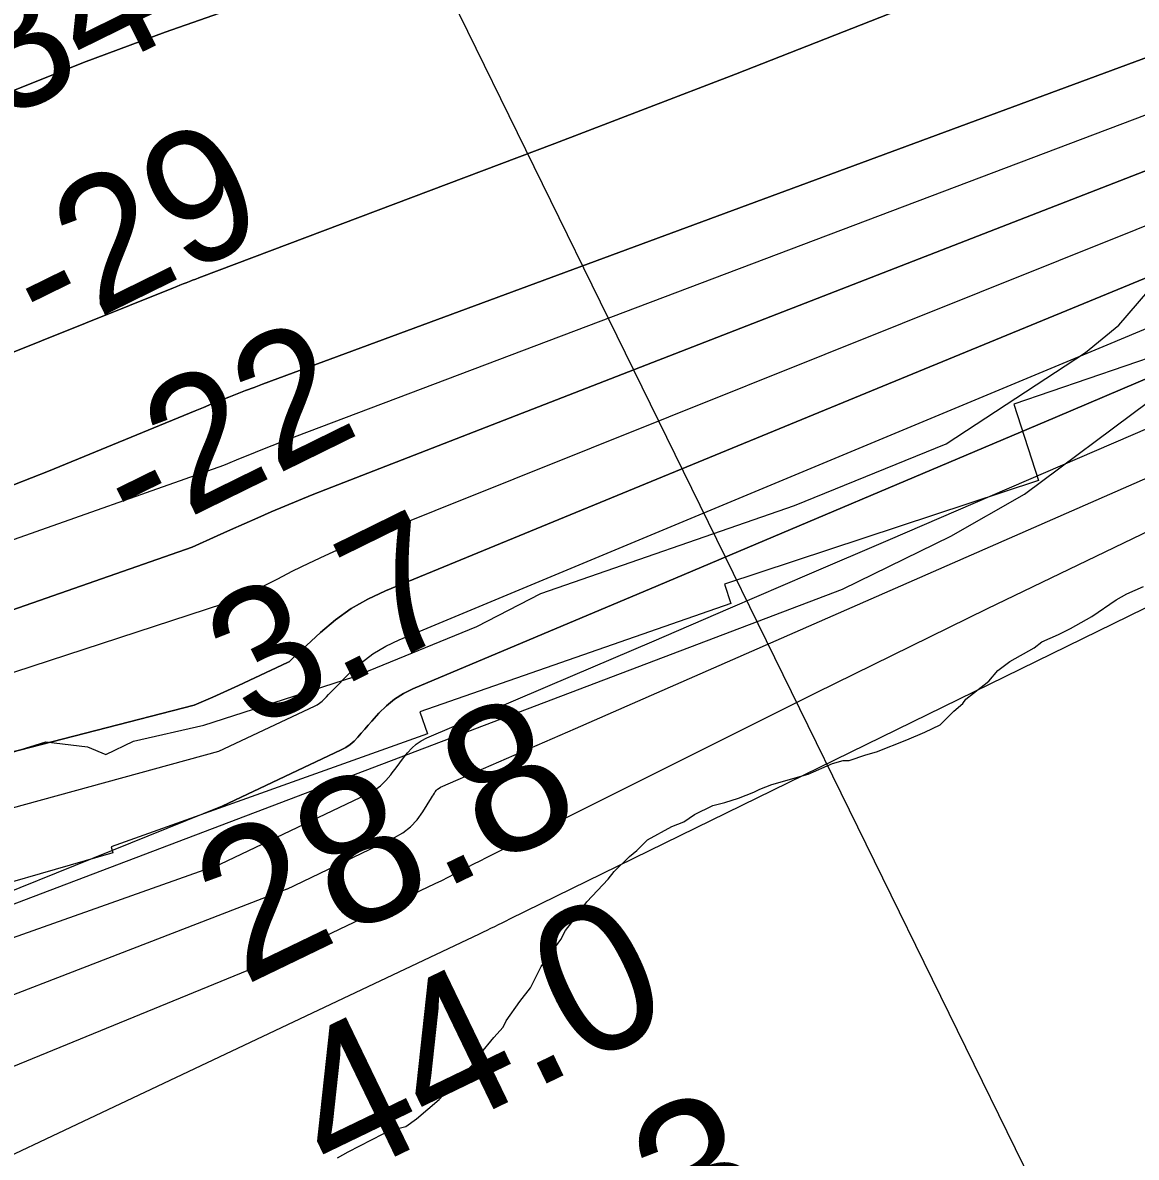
# Model space of a CAD drawing. Extents: x 3219052 to 3256913, y 800770 to 826146.
# Drawn here: x 3251834 to 3252341, y 814434 to 814951 of the extents above; entities that cross this region are included whole.
import ezdxf

# ---------------------------------------------------------------- set-up
doc = ezdxf.new("R2010")
doc.units = 0
for name, color, linetype in [('V-RIVR-EDGE', 7, 'Continuous'), ('V-RIVR-RANG', 7, 'Continuous'), ('V-RRAP-FSHR', 7, 'Continuous'), ('V-RRAP-RVMT', 7, 'Continuous'), ('V-SITE-VEGE', 7, 'Continuous'), ('V-TOPO-DPTH', 7, 'Continuous'), ('V-TOPO-MAJR', 7, 'Continuous'), ('V-TOPO-MINR', 7, 'Continuous'), ('V-TOPO-WATR', 7, 'Continuous')]:
    doc.layers.add(name, color=color, linetype=linetype)

msp = doc.modelspace()

# ---------------------------------------------------------------- linework, layer by layer
at = {"layer": 'V-RIVR-EDGE'}
for points in [[(3251844.04, 814623.4), (3251863.16, 814621.18), (3251871.41, 814617.68), (3251884.03, 814623.74), (3251916.22, 814631.05), (3251984.51, 814653.05), (3252040.64, 814675.95), (3252069.81, 814691.09), (3252185.53, 814731.23), (3252254.71, 814759.31), (3252318.28, 814800.88), (3252333.52, 814813.45), (3252351.4, 814834.27)], [(3251529.52, 814524.2), (3251576.09, 814546.26), (3251614.37, 814558.33), (3251660.03, 814566.05), (3251695.71, 814580.3), (3251713.97, 814580.69), (3251739.62, 814584.97), (3251820.55, 814616.07), (3251844.04, 814623.4)]]:
    msp.add_lwpolyline(points, dxfattribs=at)
at = {"layer": 'V-RIVR-RANG'}
msp.add_line((3252340.89, 814326.73), (3251891.79, 815242.54), dxfattribs=at)
at = {"layer": 'V-RRAP-FSHR'}
msp.add_lwpolyline([(3250908.79, 814408.85), (3250943.43, 814399.88), (3250982.96, 814377.89), (3251057.12, 814339.32), (3251106.04, 814317.34), (3251168.56, 814304.23), (3251229.16, 814310.34), (3251276.25, 814326.89), (3251464.95, 814405.64), (3251756.67, 814521.89), (3252207.39, 814693.08), (3252256.8, 814717.18), (3252290.43, 814736.32), (3252347.13, 814778.57)], dxfattribs=at)
at = {"layer": 'V-RRAP-RVMT'}
for p, q in [((3252428.18, 814826.34), (3252285.67, 814777.31)), ((3252285.67, 814777.31), (3252296.89, 814742.55)), ((3252296.89, 814742.55), (3252153.58, 814695.29)), ((3252153.58, 814695.29), (3252156.59, 814686.41)), ((3252156.59, 814686.41), (3252014.64, 814637.07)), ((3252014.64, 814637.07), (3252018.19, 814627.01)), ((3252018.19, 814627.01), (3251873.91, 814575.52)), ((3251874.65, 814572.72), (3251730.31, 814531.41)), ((3251873.91, 814575.52), (3251874.65, 814572.72))]:
    msp.add_line(p, q, dxfattribs=at)
at = {"layer": 'V-SITE-VEGE'}
for p, q in [((3252337.11, 814690.86), (3252344.72, 814694.27)), ((3252321.2, 814680.58), (3252332.27, 814688.12)), ((3252332.27, 814688.12), (3252337.11, 814690.86)), ((3252311.51, 814675.1), (3252321.2, 814680.58)), ((3252298.37, 814668.95), (3252305.98, 814672.36)), ((3252305.98, 814672.36), (3252311.51, 814675.1)), ((3252283.84, 814660.04), (3252294.91, 814666.2)), ((3252294.91, 814666.2), (3252298.37, 814668.95)), ((3252278.3, 814655.92), (3252283.84, 814660.04)), ((3252274.14, 814651.11), (3252278.3, 814655.92)), ((3252263.75, 814642.88), (3252274.14, 814651.11)), ((3252258.21, 814637.38), (3252262.36, 814640.81)), ((3252262.36, 814640.81), (3252263.75, 814642.88)), ((3252251.97, 814631.2), (3252258.21, 814637.38)), ((3252245.05, 814627.78), (3252251.97, 814631.2)), ((3252222.93, 814618.9), (3252236.76, 814624.36)), ((3252236.76, 814624.36), (3252245.05, 814627.78)), ((3252218.1, 814617.55), (3252222.93, 814618.9)), ((3252191.83, 814608.69), (3252202.9, 814613.47)), ((3252202.9, 814613.47), (3252207.74, 814614.83)), ((3252207.74, 814614.83), (3252210.49, 814614.82)), ((3252210.49, 814614.82), (3252218.1, 814617.55)), ((3252175.25, 814603.93), (3252191.83, 814608.69)), ((3252169.72, 814601.89), (3252175.25, 814603.93)), ((3252160.04, 814597.79), (3252166.95, 814600.52)), ((3252166.95, 814600.52), (3252169.72, 814601.89)), ((3252140, 814590.29), (3252148.29, 814594.39)), ((3252148.29, 814594.39), (3252153.82, 814595.74)), ((3252153.82, 814595.74), (3252160.04, 814597.79)), ((3252135.15, 814586.86), (3252140, 814590.29)), ((3252118.55, 814578.65), (3252129.62, 814584.81)), ((3252129.62, 814584.81), (3252135.15, 814586.86)), ((3252113.7, 814573.84), (3252118.55, 814578.65)), ((3252110.24, 814571.1), (3252113.7, 814573.84)), ((3252103.31, 814564.22), (3252110.24, 814571.1)), ((3252100.53, 814560.79), (3252103.31, 814564.22)), ((3252090.82, 814550.48), (3252100.53, 814560.79)), ((3252083.88, 814540.85), (3252090.82, 814550.48)), ((3252079.02, 814533.28), (3252081.11, 814537.41)), ((3252081.11, 814537.41), (3252083.88, 814540.85)), ((3252069.99, 814520.9), (3252079.02, 814533.28)), ((3252065.12, 814511.26), (3252069.99, 814520.9)), ((3252060.26, 814505.07), (3252065.12, 814511.26)), ((3252054.01, 814496.12), (3252060.26, 814505.07)), ((3252052.62, 814493.37), (3252054.01, 814496.12)), ((3252048.46, 814488.56), (3252052.62, 814493.37)), ((3252042.21, 814480.99), (3252048.46, 814488.56)), ((3252038.74, 814476.18), (3252042.21, 814480.99)), ((3252030.42, 814467.94), (3252038.74, 814476.18)), ((3252023.49, 814460.37), (3252030.42, 814467.94)), ((3252013.1, 814451.45), (3252023.49, 814460.37)), ((3252002.73, 814446.66), (3252008.25, 814448.02)), ((3252008.25, 814448.02), (3252013.1, 814451.45)), ((3251981.98, 814436.4), (3251997.89, 814444.61)), ((3251997.89, 814444.61), (3252002.73, 814446.66)), ((3251977.13, 814433.67), (3251981.98, 814436.4))]:
    msp.add_line(p, q, dxfattribs=at)
at = {"layer": 'V-TOPO-DPTH'}
for points in [[(3250609.57, 814440.55), (3250970.64, 814543.38), (3250984.28, 814547.58), (3250997.78, 814552.16), (3251011.07, 814557.33), (3251024.23, 814562.87), (3251589.14, 814815.38), (3251634.3, 814835.5), (3251679.5, 814855.53), (3251724.76, 814875.45), (3251770.04, 814895.28), (3251787.94, 814903.09), (3251824.5, 814918.47), (3251861.3, 814933.19), (3251898.49, 814946.94), (3251935.92, 814960.03), (3252104.92, 815016.63), (3252200.39, 815049.95), (3252295.26, 815084.88), (3252389.21, 815122.19)], [(3252389.21, 815122.19), (3252295.26, 815084.88), (3252200.39, 815049.95), (3252104.92, 815016.63), (3251935.92, 814960.03), (3251898.49, 814946.94), (3251861.3, 814933.19), (3251824.5, 814918.47), (3251787.94, 814903.09), (3251770.04, 814895.28), (3251724.76, 814875.45), (3251679.5, 814855.53), (3251634.3, 814835.5), (3251589.14, 814815.38), (3251024.23, 814562.87)], [(3251845.34, 814746.74), (3251912.14, 814774.33), (3251915.97, 814775.9), (3251919.81, 814777.47), (3251923.65, 814779.01), (3251927.5, 814780.55), (3251931.35, 814782.07), (3251935.22, 814783.56), (3251939.09, 814785.03), (3251942.97, 814786.48), (3252682.75, 815059.86)], [(3252682.75, 815059.86), (3251942.97, 814786.48), (3251939.09, 814785.03), (3251935.22, 814783.56), (3251931.35, 814782.07), (3251927.5, 814780.55), (3251923.65, 814779.01), (3251919.81, 814777.47), (3251915.97, 814775.9), (3251912.14, 814774.33), (3251845.34, 814746.74)], [(3251280.8, 814581.07), (3251902.33, 814830.45), (3251903.77, 814831.03), (3251905.22, 814831.6), (3251906.66, 814832.17), (3251908.11, 814832.73), (3251909.56, 814833.29), (3251911.01, 814833.84), (3251912.46, 814834.39), (3251913.91, 814834.95), (3252076.19, 814896.25), (3252158.61, 814927.87), (3252240.81, 814960.06), (3252322.67, 814993.11), (3252404.3, 815026.72)], [(3252404.3, 815026.72), (3252322.67, 814993.11), (3252240.81, 814960.06), (3252158.61, 814927.87), (3252076.19, 814896.25), (3251913.91, 814834.95), (3251912.46, 814834.39), (3251911.01, 814833.84), (3251909.56, 814833.29), (3251908.11, 814832.73), (3251906.66, 814832.17), (3251905.22, 814831.6), (3251903.77, 814831.03), (3251902.33, 814830.45), (3251280.8, 814581.07)], [(3252458.35, 814927.57), (3251971.87, 814738.48), (3251965.6, 814735.99), (3251959.34, 814733.46), (3251953.12, 814730.85), (3251946.91, 814728.2), (3251940.73, 814725.49), (3251934.55, 814722.78), (3251928.37, 814720.04), (3251922.21, 814717.3), (3251910.79, 814712.2)], [(3251910.79, 814712.2), (3251922.21, 814717.3), (3251928.37, 814720.04), (3251934.55, 814722.78), (3251940.73, 814725.49), (3251946.91, 814728.2), (3251953.12, 814730.85), (3251959.34, 814733.46), (3251965.6, 814735.99), (3251971.87, 814738.48), (3252458.35, 814927.57)], [(3252409.01, 814860.95), (3252314.88, 814822.2), (3252220.74, 814783.47), (3251999.04, 814692.32), (3251991.01, 814688.5), (3251983.33, 814684.13), (3251976.16, 814678.97), (3251969.33, 814673.26), (3251956.81, 814661.57), (3251956.52, 814661.3), (3251956.22, 814661.02), (3251955.93, 814660.73), (3251955.64, 814660.45), (3251955.34, 814660.18), (3251955.03, 814659.94), (3251954.69, 814659.72), (3251954.33, 814659.54), (3251931.94, 814649.09), (3251920.32, 814643.82), (3251911.71, 814640.06)], [(3251911.71, 814640.06), (3251920.32, 814643.82), (3251931.94, 814649.09), (3251954.33, 814659.54), (3251954.69, 814659.72), (3251955.03, 814659.94), (3251955.34, 814660.18), (3251955.64, 814660.45), (3251955.93, 814660.73), (3251956.22, 814661.02), (3251956.52, 814661.3), (3251956.81, 814661.57), (3251969.33, 814673.26), (3251976.16, 814678.97), (3251983.33, 814684.13), (3251991.01, 814688.5), (3251999.04, 814692.32), (3252220.74, 814783.47), (3252314.88, 814822.2), (3252409.01, 814860.95)], [(3252364.87, 814796.91), (3252304.51, 814771.32), (3252244.14, 814745.76), (3252183.75, 814720.24), (3252123.35, 814694.74), (3252011.55, 814647.58), (3252007.24, 814645.41), (3252003.17, 814642.9), (3251999.47, 814639.87), (3251996.02, 814636.5), (3251992.75, 814632.85), (3251991.13, 814631.03), (3251989.53, 814629.2), (3251987.94, 814627.35), (3251986.36, 814625.49), (3251984.69, 814623.76), (3251982.9, 814622.18), (3251980.91, 814620.85), (3251978.81, 814619.68), (3251924.58, 814594.05)], [(3244461.31, 812348.02), (3244672.2, 812393.03), (3245187.63, 812502.17), (3245531.26, 812578.12), (3246199.46, 812765.81), (3247108.74, 813058.18), (3247323.54, 813136.66), (3247567, 813246.12), (3248053.94, 813469.8), (3248493.17, 813705.47), (3248645.94, 813781.64), (3248765.28, 813826.82), (3249044.49, 813902.84), (3249505.08, 814038.29), (3249934.66, 814178.54), (3250206.74, 814276.04), (3250726.97, 814409.03), (3251039.57, 814477.85), (3251268.66, 814539.61), (3251380.82, 814565.72), (3251524.03, 814622.81), (3251845.34, 814746.74)], [(3251845.34, 814746.74), (3251524.03, 814622.81), (3251380.82, 814565.72), (3251268.66, 814539.61), (3251039.57, 814477.85), (3250726.97, 814409.03), (3250206.74, 814276.04), (3249934.66, 814178.54), (3249505.08, 814038.29), (3249044.49, 813902.84), (3248765.28, 813826.82), (3248645.94, 813781.64), (3248493.17, 813705.47), (3248053.94, 813469.8), (3247567, 813246.12), (3247323.54, 813136.66), (3247108.74, 813058.18), (3246199.46, 812765.81), (3245531.26, 812578.12), (3245187.63, 812502.17), (3244672.2, 812393.03), (3244461.31, 812348.02)], [(3251910.79, 814712.2), (3251361.68, 814520.42), (3250960.78, 814420.68), (3250495.46, 814321.03), (3250400, 814297.28), (3250232.95, 814252.15), (3249684.04, 814069.09), (3249380.95, 813971.63), (3248913.21, 813845.74), (3248681.72, 813772.05), (3248638.75, 813753.02), (3248524.18, 813698.28), (3248400.05, 813634.01), (3248089.71, 813457.83), (3247896.36, 813367.4), (3247402.27, 813143.73), (3246986.98, 812986.76), (3245683.91, 812554.08), (3245211.42, 812442.5), (3244705.54, 812342.9), (3244543.28, 812309.69), (3244411.53, 812296.45)], [(3244411.53, 812296.45), (3244543.28, 812309.69), (3244705.54, 812342.9), (3245211.42, 812442.5), (3245683.91, 812554.08), (3246986.98, 812986.76), (3247402.27, 813143.73), (3247896.36, 813367.4), (3248089.71, 813457.83), (3248400.05, 813634.01), (3248524.18, 813698.28), (3248638.75, 813753.02), (3248681.72, 813772.05), (3248913.21, 813845.74), (3249380.95, 813971.63), (3249684.04, 814069.09), (3250232.95, 814252.15), (3250400, 814297.28), (3250495.46, 814321.03), (3250960.78, 814420.68), (3251361.68, 814520.42), (3251910.79, 814712.2)], [(3251911.71, 814640.06), (3251642.25, 814570.69), (3251054.67, 814406.53), (3250381.84, 814267.68), (3250060.41, 814168.1), (3249377.34, 813943.96), (3248714.44, 813759.91), (3248412.98, 813620.14), (3248056.14, 813410.24), (3247845.12, 813310.39), (3247136.76, 813011.03), (3246338.12, 812726.95), (3245830.8, 812547.54), (3245509.34, 812437.93), (3244736.13, 812294.3), (3244058.36, 812185.57), (3243701.95, 812146.3), (3243345.54, 812107.03), (3242667.89, 812048.49), (3242321.51, 812009.2), (3241985.1, 811939.77), (3241608.61, 811900.55), (3241432.84, 811850.8), (3241271.09, 811842.69)], [(3241271.09, 811842.69), (3241432.84, 811850.8), (3241608.61, 811900.55), (3241985.1, 811939.77), (3242321.51, 812009.2), (3242667.89, 812048.49), (3243345.54, 812107.03), (3243701.95, 812146.3), (3244058.36, 812185.57), (3244736.13, 812294.3), (3245509.34, 812437.93), (3245830.8, 812547.54), (3246338.12, 812726.95), (3247136.76, 813011.03), (3247845.12, 813310.39), (3248056.14, 813410.24), (3248412.98, 813620.14), (3248714.44, 813759.91), (3249377.34, 813943.96), (3250060.41, 814168.1), (3250381.84, 814267.68), (3251054.67, 814406.53), (3251642.25, 814570.69), (3251911.71, 814640.06)], [(3251924.58, 814594.05), (3251756.36, 814526.21), (3251646.72, 814494.01), (3251342.14, 814401.4), (3251025.44, 814329.11), (3250716.85, 814252.74), (3250363.71, 814213.02), (3250091.64, 814136.56), (3249466.19, 813927.02), (3249238.79, 813862.63), (3248739.3, 813717.72)]]:
    msp.add_lwpolyline(points, dxfattribs=at)
at = {"layer": 'V-TOPO-MAJR'}
for points in [[(3251954.48, 814526.77), (3252021.68, 814558.81), (3252024.64, 814560.24), (3252027.59, 814561.7), (3252030.52, 814563.18), (3252033.44, 814564.7), (3252036.36, 814566.21), (3252039.28, 814567.72), (3252042.21, 814569.21), (3252045.15, 814570.69), (3252195.33, 814645.73), (3252273.61, 814684.2), (3252352.21, 814721.98)], [(3248859.84, 813704.35), (3249095.82, 813748.93), (3249422.19, 813818.38), (3249597.98, 813873.15), (3250070.19, 814062.69), (3250205.8, 814107.52), (3250396.54, 814122.11), (3250627.39, 814121.53), (3250823.17, 814146.14), (3251219.93, 814265.61), (3251511.21, 814345.18), (3251954.48, 814526.77)]]:
    msp.add_lwpolyline(points, dxfattribs=at)
at = {"layer": 'V-TOPO-MINR'}
for points in [[(3252389.21, 815122.19), (3252295.26, 815084.88), (3252200.39, 815049.95), (3252104.92, 815016.63), (3251935.92, 814960.03), (3251898.49, 814946.94), (3251861.3, 814933.19), (3251824.5, 814918.47), (3251787.94, 814903.09), (3251770.04, 814895.28), (3251724.76, 814875.45), (3251679.5, 814855.53), (3251634.3, 814835.5), (3251589.14, 814815.38), (3251024.23, 814562.87)], [(3251845.34, 814746.74), (3251912.14, 814774.33), (3251915.97, 814775.9), (3251919.81, 814777.47), (3251923.65, 814779.01), (3251927.5, 814780.55), (3251931.35, 814782.07), (3251935.22, 814783.56), (3251939.09, 814785.03), (3251942.97, 814786.48), (3252682.75, 815059.86)], [(3251280.8, 814581.07), (3251902.33, 814830.45), (3251903.77, 814831.03), (3251905.22, 814831.6), (3251906.66, 814832.17), (3251908.11, 814832.73), (3251909.56, 814833.29), (3251911.01, 814833.84), (3251912.46, 814834.39), (3251913.91, 814834.95), (3252076.19, 814896.25), (3252158.61, 814927.87), (3252240.81, 814960.06), (3252322.67, 814993.11), (3252404.3, 815026.72)], [(3251925.33, 814749.51), (3251927.14, 814750.27), (3251932.16, 814752.36), (3251937.19, 814754.43), (3251942.24, 814756.48), (3251947.29, 814758.5), (3251952.36, 814760.47), (3251957.44, 814762.42), (3252572.06, 814995.05)], [(3251923.59, 814567.63), (3251991.01, 814599.72), (3251993.98, 814601.42), (3251996.74, 814603.37), (3251999.18, 814605.71), (3252001.41, 814608.31), (3252002.13, 814609.29), (3252003.84, 814611.59), (3252005.56, 814613.88), (3252007.3, 814616.15), (3252009.06, 814618.41), (3252010.96, 814620.49), (3252013.03, 814622.35), (3252015.35, 814623.87), (3252017.85, 814625.17), (3252084.53, 814653.67), (3252120.49, 814669.06), (3252156.44, 814684.48), (3252192.38, 814699.93), (3252228.31, 814715.4), (3252758.43, 814943.99)], [(3251954.05, 814556.18), (3252003.12, 814579.71), (3252006.97, 814581.98), (3252010.47, 814584.64), (3252013.45, 814587.86), (3252016.1, 814591.47), (3252019.98, 814597.86), (3252020.41, 814598.57), (3252020.85, 814599.27), (3252021.29, 814599.97), (3252021.73, 814600.67), (3252022.23, 814601.31), (3252022.79, 814601.88), (3252023.44, 814602.34), (3252024.15, 814602.72), (3252043.64, 814611.17), (3252054.15, 814615.73), (3252064.64, 814620.3), (3252075.14, 814624.88), (3252085.63, 814629.47), (3252782.09, 814934.76)], [(3251910.79, 814712.2), (3251922.21, 814717.3), (3251928.37, 814720.04), (3251934.55, 814722.78), (3251940.73, 814725.49), (3251946.91, 814728.2), (3251953.12, 814730.85), (3251959.34, 814733.46), (3251965.6, 814735.99), (3251971.87, 814738.48), (3252458.35, 814927.57)], [(3251933.19, 814689.13), (3251935.12, 814690.14), (3251942.34, 814693.88), (3251949.57, 814697.6), (3251956.8, 814701.31), (3251964.08, 814704.9), (3251971.43, 814708.37), (3251978.87, 814711.63), (3251986.36, 814714.75), (3252341.43, 814857.02), (3252414.16, 814886.25)], [(3251262.37, 814167.23), (3252041.92, 814535.93), (3252043.66, 814536.76), (3252045.39, 814537.59), (3252047.11, 814538.42), (3252048.84, 814539.26), (3252050.56, 814540.11), (3252052.29, 814540.95), (3252054.01, 814541.8), (3252055.74, 814542.64), (3252726.63, 814870.84)], [(3251922.99, 814619.16), (3251966.57, 814639.62), (3251967.81, 814640.29), (3251968.98, 814641.04), (3251970.06, 814641.93), (3251971.08, 814642.9), (3251972.05, 814643.93), (3251973.03, 814644.96), (3251974.01, 814645.98), (3251975.01, 814646.99), (3251982.75, 814654.81), (3251987.86, 814659.38), (3251993.26, 814663.5), (3251999.12, 814666.95), (3252005.27, 814669.96), (3252160.36, 814734.53), (3252244.28, 814769.49), (3252328.19, 814804.47), (3252412.1, 814839.48)], [(3251924.58, 814594.05), (3251978.81, 814619.68), (3251980.91, 814620.85), (3251982.9, 814622.18), (3251984.69, 814623.76), (3251986.36, 814625.49), (3251987.94, 814627.35), (3251989.53, 814629.2), (3251991.13, 814631.03), (3251992.75, 814632.85), (3251996.02, 814636.5), (3251999.47, 814639.87), (3252003.17, 814642.9), (3252007.24, 814645.41), (3252011.55, 814647.58), (3252123.35, 814694.74), (3252183.75, 814720.24), (3252244.14, 814745.76), (3252304.51, 814771.32), (3252364.87, 814796.91)], [(3244500.82, 812330.44), (3245297.37, 812497.28), (3245714.97, 812596.99), (3246457.18, 812827.53), (3247146.9, 813055.75), (3247395.12, 813150.89), (3248061.08, 813455.48), (3248469.29, 813681.64), (3248645.93, 813772.09), (3248946.64, 813867.17), (3249385.74, 813988.33), (3249991.92, 814183.25), (3250206.72, 814259.34), (3250505.02, 814337.72), (3250972.73, 814444.53), (3251251.93, 814513.39), (3251373.64, 814541.87), (3251392.73, 814551.39), (3251504.91, 814596.59), (3251815.18, 814710.74), (3251925.33, 814749.51)], [(3251845.34, 814746.74), (3251524.03, 814622.81), (3251380.82, 814565.72), (3251268.66, 814539.61), (3251039.57, 814477.85), (3250726.97, 814409.03), (3250206.74, 814276.04), (3249934.66, 814178.54), (3249505.08, 814038.29), (3249044.49, 813902.84), (3248765.28, 813826.82), (3248645.94, 813781.64), (3248493.17, 813705.47), (3248053.94, 813469.8), (3247567, 813246.12), (3247323.54, 813136.66), (3247108.74, 813058.18), (3246199.46, 812765.81), (3245531.26, 812578.12), (3245187.63, 812502.17), (3244672.2, 812393.03), (3244461.31, 812348.02)], [(3251910.79, 814712.2), (3251361.68, 814520.42), (3250960.78, 814420.68), (3250495.46, 814321.03), (3250400, 814297.28), (3250232.95, 814252.15), (3249684.04, 814069.09), (3249380.95, 813971.63), (3248913.21, 813845.74), (3248681.72, 813772.05), (3248638.75, 813753.02), (3248524.18, 813698.28), (3248400.05, 813634.01), (3248089.71, 813457.83), (3247896.36, 813367.4), (3247402.27, 813143.73), (3246986.98, 812986.76), (3245683.91, 812554.08), (3245211.42, 812442.5), (3244705.54, 812342.9), (3244543.28, 812309.69), (3244411.53, 812296.45)], [(3244430.04, 812277.26), (3245464.33, 812468.45), (3245686.27, 812530.22), (3246459.53, 812796.52), (3246798.43, 812910.63), (3247001.29, 812979.58), (3247257.86, 813075.31), (3247441.64, 813150.24), (3247933.34, 813366.76), (3248063.43, 813431.02), (3248265.15, 813545.3), (3248425.1, 813638.16), (3248632.77, 813736.92), (3248707.96, 813770.23), (3248902.45, 813826.07), (3249360.65, 813951.97), (3249879.73, 814124.33), (3250067.07, 814184.95), (3250390.45, 814285.96), (3251177.92, 814459.2), (3251405.82, 814522.15), (3251520.37, 814559), (3251776.92, 814638.02), (3251933.19, 814689.13)], [(3248716.49, 813734.42), (3249155.53, 813864.08), (3249559.68, 813979.3), (3249966.77, 814111.94), (3250370.96, 814244.59), (3250687.8, 814304.83), (3251030.81, 814370.8), (3251437.86, 814486.02), (3251922.99, 814619.16)], [(3251924.58, 814594.05), (3251756.36, 814526.21), (3251646.72, 814494.01), (3251342.14, 814401.4), (3251025.44, 814329.11), (3250716.85, 814252.74), (3250363.71, 814213.02), (3250091.64, 814136.56), (3249466.19, 813927.02), (3249238.79, 813862.63), (3248739.3, 813717.72)], [(3248759.54, 813705.19), (3249205.56, 813824.96), (3249379.41, 813862.31), (3249523.05, 813903.5), (3249787.72, 814004.84), (3250097.75, 814121.17), (3250377.45, 814192.25), (3250653.21, 814199.12), (3250811.94, 814228.94), (3251084.09, 814303.82), (3251390.24, 814378.61), (3251923.59, 814567.63)], [(3251954.05, 814556.18), (3251726.65, 814468.43), (3251492.22, 814374.58), (3251276.77, 814318.45), (3251068.89, 814266.08), (3250819.41, 814194.93), (3250656.92, 814168.89), (3250369.82, 814162.05), (3250237.56, 814139.71), (3250120.38, 814106), (3249976.72, 814057.25), (3249689.36, 813944.64), (3249526.75, 813869.5), (3249186.6, 813794.79), (3248837.09, 813715.92)]]:
    msp.add_lwpolyline(points, dxfattribs=at)
at = {"layer": 'V-TOPO-WATR'}
for points in [[(3251911.71, 814640.06), (3251920.32, 814643.82), (3251931.94, 814649.09), (3251954.33, 814659.54), (3251954.69, 814659.72), (3251955.03, 814659.94), (3251955.34, 814660.18), (3251955.64, 814660.45), (3251955.93, 814660.73), (3251956.22, 814661.02), (3251956.52, 814661.3), (3251956.81, 814661.57), (3251969.33, 814673.26), (3251976.16, 814678.97), (3251983.33, 814684.13), (3251991.01, 814688.5), (3251999.04, 814692.32), (3252220.74, 814783.47), (3252314.88, 814822.2), (3252409.01, 814860.95)], [(3251911.71, 814640.06), (3251642.25, 814570.69), (3251054.67, 814406.53), (3250381.84, 814267.68), (3250060.41, 814168.1), (3249377.34, 813943.96), (3248714.44, 813759.91), (3248412.98, 813620.14), (3248056.14, 813410.24), (3247845.12, 813310.39), (3247136.76, 813011.03), (3246338.12, 812726.95), (3245830.8, 812547.54), (3245509.34, 812437.93), (3244736.13, 812294.3), (3244058.36, 812185.57), (3243701.95, 812146.3), (3243345.54, 812107.03), (3242667.89, 812048.49), (3242321.51, 812009.2), (3241985.1, 811939.77), (3241608.61, 811900.55), (3241432.84, 811850.8), (3241271.09, 811842.69)]]:
    msp.add_lwpolyline(points, dxfattribs=at)

# ---------------------------------------------------------------- texts
at = {"layer": 'V-RIVR-RANG'}
for s, height, rotation, p in [('-34', 60, 26.162, (3251799.33, 814894.29)), ('-29', 60, 26.162, (3251843.46, 814804.55)), ('-22', 60, 26.162, (3251884.83, 814713.46)), ('3.7', 60, 26.162, (3251937.86, 814628.1)), ('28.8', 67, 25.7683, (3251934.31, 814511.95)), ('44.0', 67, 25.7683, (3251975.4, 814420.74)), ('42.3', 67, 25.7683, (3252021.72, 814332.06))]:
    msp.add_text(s, height=height, rotation=rotation, dxfattribs=at).set_placement(p)

doc.saveas('drawing.dxf')
